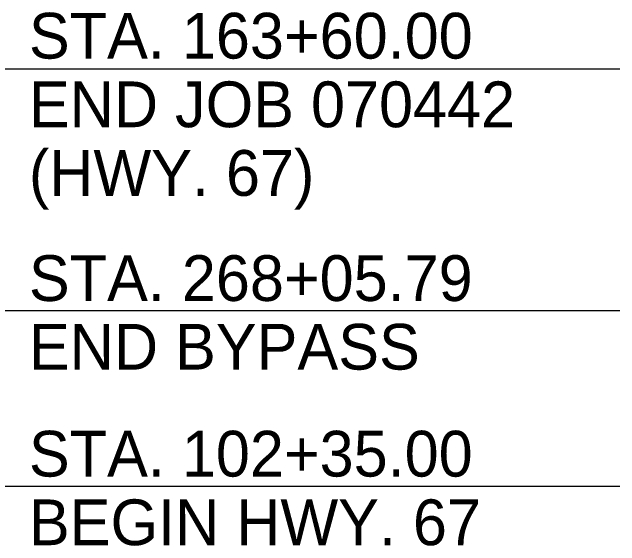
# Model space of a CAD drawing. Extents: x 813775 to 1157140, y 1757555 to 1979907.
# Drawn here: x 1094605 to 1130479, y 1799192 to 1830688 of the extents above; entities that cross this region are included whole.
import ezdxf

# ---------------------------------------------------------------- set-up
doc = ezdxf.new("R2010")
doc.units = 0
doc.layers.add('R_Draft', color=7, linetype='Continuous')

msp = doc.modelspace()

# ---------------------------------------------------------------- linework, layer by layer
at = {"layer": 'R_Draft'}
for p, q in [((1130479, 1827333), (1092629, 1827333)), ((1130479, 1813061), (1092629, 1813061)), ((1130479, 1802699), (1092629, 1802699))]:
    msp.add_line(p, q, dxfattribs=at)

# ---------------------------------------------------------------- texts
for s, p in [('STA. 163+60.00', (1095596, 1827948)), ('END JOB 070442', (1095596, 1823898)), ('(HWY. 67)', (1095596, 1819848)), ('STA. 268+05.79', (1095596, 1813642)), ('END BYPASS', (1095596, 1809592)), ('STA. 102+35.00', (1095596, 1803280)), ('BEGIN HWY. 67', (1095596, 1799230))]:
    msp.add_text(s, height=2700, dxfattribs=at).set_placement(p)

doc.saveas('drawing.dxf')
